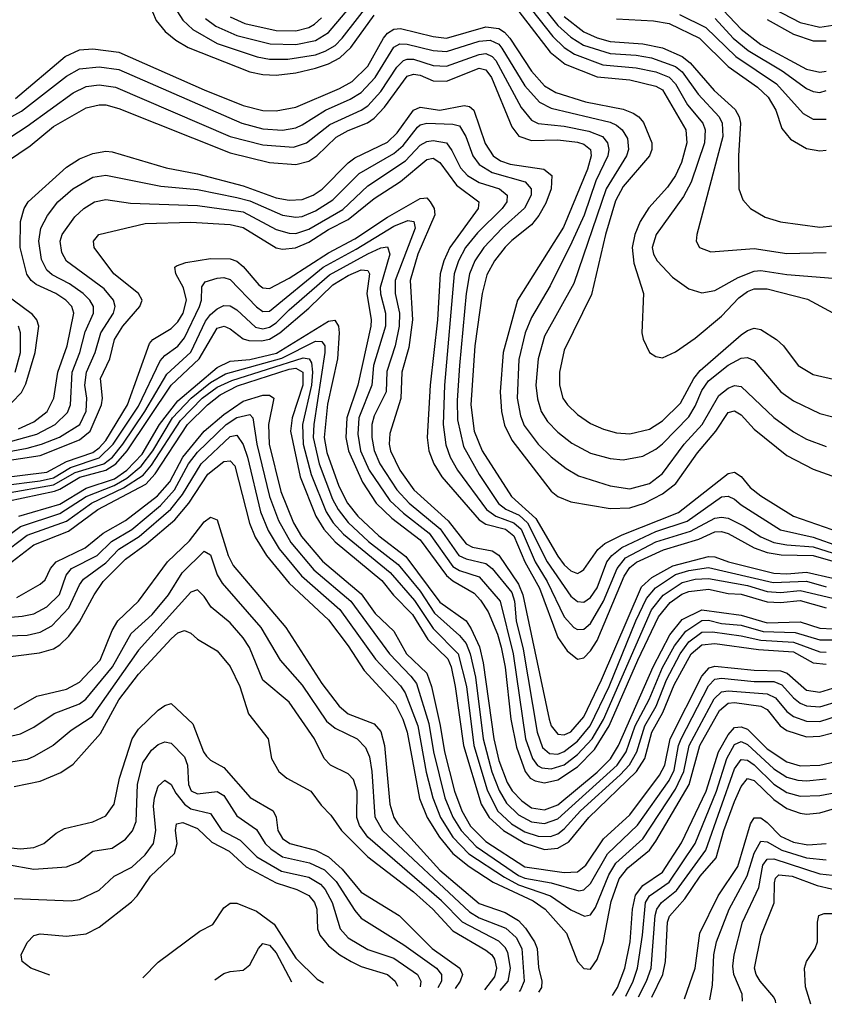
# Model space of a CAD drawing. Header units: inches. Extents: x 501365 to 657855, y 482276 to 547543.
# Tile 803 of 957: x 625947 to 628404, y 483779 to 486786. Entities that reach past the tile are written whole.
import ezdxf

# ---------------------------------------------------------------- set-up
doc = ezdxf.new("R2010")
doc.units = ezdxf.units.IN
doc.header["$MEASUREMENT"] = 0
doc.layers.add('A6428', color=7, linetype='Continuous')

msp = doc.modelspace()

# ---------------------------------------------------------------- linework, layer by layer
at = {"layer": 'A6428', "color": 5}
for points, elevation in [([(626514.3, 486790), (626546.5, 486766.5), (626610, 486738.3), (626712.4, 486712.4), (626790, 486710.5), (626850, 486723), (626890, 486746.9), (626991.4, 486868.6)], 4260), ([(627510, 486870.7), (627590, 486768.8), (627630, 486733.1), (627668.9, 486708.9), (627750, 486682.6), (627830, 486677.9), (627876.8, 486670), (627950, 486642.9), (627970, 486627.1), (628018.7, 486558.7), (628082.9, 486490), (628092.6, 486470), (628093.9, 486430), (628015, 486130), (628012.6, 486110), (628022.6, 486090), (628057.7, 486077.7), (628190, 486087.4), (628290, 486072), (628410, 486075.7)], 4260), ([(626429, 486810), (626445.1, 486785.1), (626476, 486756), (626550, 486714), (626672.6, 486672.6), (626710, 486665.8), (626765.6, 486665.6), (626850, 486679.4), (626879.7, 486690), (626910, 486707.8), (626932.2, 486730), (627018.7, 486841.3)], 4240), ([(627490, 486842.7), (627574.7, 486734.7), (627610, 486701.4), (627641, 486681), (627728.1, 486648.1), (627830, 486639.6), (627890, 486626.5), (627930.6, 486610.6), (627950, 486590), (627986.7, 486526.7), (628033.1, 486470), (628040.3, 486450), (628037.8, 486410), (627997.4, 486290), (627974.2, 486245.8), (627890.9, 486130), (627878.7, 486090), (627882.3, 486070), (627893.6, 486050), (627940.4, 486000.4), (627990, 485963.8), (628030, 485952.3), (628070, 485958.9), (628141.3, 485998.7), (628190, 486018.2), (628210, 486020.5), (628290, 486007.6), (628430, 485996.5)], 4240), ([(626352.4, 486810), (626364.2, 486784.2), (626391.1, 486750), (626423.8, 486723.8), (626461.5, 486701.5), (626650, 486626.8), (626690, 486618.5), (626730, 486616.7), (626790, 486624.1), (626850, 486637.7), (626890, 486651.1), (626925.2, 486670), (626958.6, 486701.4), (627030, 486800.1)], 4220), ([(626590, 486795.1), (626634.8, 486774.8), (626730, 486752.9), (626790, 486752.1), (626830, 486762.4), (626847.6, 486772.4), (626868.4, 486791.6)], 4280), ([(627471.3, 486811.3), (627567.3, 486687.3), (627613.1, 486650), (627710, 486611.7), (627810, 486602.2), (627890, 486582.9), (627910, 486571.8), (627981, 486450), (627984.3, 486410), (627967.5, 486350), (627949.2, 486310), (627925.2, 486274.8), (627868, 486212), (627841.4, 486170), (627825.3, 486130), (627817.5, 486090), (627822.5, 486042.5), (627852.1, 485950), (627847, 485830), (627850.9, 485810.9), (627870.2, 485770.2), (627890, 485757.3), (627910, 485753.7), (627950, 485772), (628010, 485813.4), (628090, 485880.7), (628142.9, 485937.1), (628170, 485956.1), (628190, 485964.2), (628230, 485963.8), (628353, 485933), (628430, 485891.2)], 4220), ([(627610, 486795.6), (627670, 486748.8), (627710, 486730.8), (627750, 486719.3), (627850, 486712.2), (627910, 486700), (627970, 486674.1), (627994.5, 486654.5), (628068.2, 486570), (628131.5, 486511.5), (628144, 486490), (628148.1, 486470), (628142.1, 486370), (628143.5, 486270), (628155.6, 486235.6), (628179, 486210), (628223.1, 486183.1), (628270, 486169), (628390, 486153), (628430, 486156.9)], 4280), ([(627961.7, 486801.7), (628042.5, 486762.5), (628133.6, 486673.6), (628258.3, 486590), (628339.6, 486499.6), (628370, 486482.8), (628410, 486482.8)], 4340), ([(628095.5, 486815.5), (628150, 486757.2), (628210.4, 486710.4), (628350, 486634.7), (628390, 486625.7), (628410, 486629.5)], 4380), ([(628250, 486819.1), (628330, 486777.9), (628390, 486763.5), (628430, 486769.2)], 4440), ([(625934.8, 486545.2), (626086.1, 486673.9), (626130, 486694.2), (626170, 486697), (626250, 486686.8), (626510, 486571.9), (626630, 486523.9), (626690, 486508.6), (626730, 486508), (626790, 486519.6), (626923.8, 486576.2), (626962.1, 486597.9), (627010, 486644.1), (627058.1, 486730), (627070, 486745.3), (627090, 486757.7), (627110, 486759.7), (627210, 486735.1), (627250, 486729.8), (627370, 486764), (627410, 486759.4), (627427.9, 486747.9), (627443.8, 486730), (627510, 486629), (627550, 486584.2), (627584.2, 486564.2), (627675, 486535), (627790, 486512.8), (627820.5, 486500.5), (627837.7, 486490), (627852.4, 486472.4), (627877.5, 486410), (627877.6, 486390), (627870.1, 486370), (627790, 486277.1), (627766.6, 486233.4), (627735.4, 486130), (627693.1, 485946.9), (627610, 485777.2), (627595.8, 485710), (627595.5, 485670), (627606.1, 485630), (627619.8, 485610), (627650, 485580.7), (627690, 485553.2), (627730, 485535.2), (627770, 485524), (627810, 485521.3), (627870, 485536), (627910, 485560.8), (627964.6, 485615.4), (628005.3, 485690), (628025.1, 485714.9), (628150, 485823.5), (628170, 485837.3), (628190, 485843.7), (628210, 485839.9), (628258.5, 485810), (628279.3, 485790), (628324, 485730), (628370, 485702.6), (628444.9, 485684.9)], 4180), ([(627770, 486788.6), (627882.3, 486782.3), (627930, 486774.6), (628022.7, 486730), (628110, 486643.8), (628200.2, 486580.2), (628233, 486550), (628255.7, 486510), (628274, 486454), (628301, 486421), (628350, 486393.2), (628390, 486385.7), (628410, 486387.3)], 4320), ([(628070.6, 486790), (628126.1, 486730), (628171.7, 486691.7), (628275.3, 486630), (628350, 486576.5), (628370, 486566.6), (628390, 486563.7), (628410, 486570.1)], 4360), ([(628230, 486786.6), (628310, 486742.3), (628370, 486721.7), (628410, 486722.1)], 4420), ([(625849.4, 486450.6), (625953, 486507), (626090, 486614.2), (626130, 486636.1), (626190, 486642.6), (626250, 486634), (626625, 486470), (626690, 486453.2), (626750, 486449.2), (626790, 486456.4), (626810, 486465.1), (626881.3, 486510), (626956.4, 486543.6), (626990, 486563.6), (627032.8, 486610), (627090, 486702.5), (627107.9, 486712.1), (627130, 486712), (627210, 486692.2), (627250, 486688.8), (627350, 486720.7), (627384, 486724), (627410, 486711.3), (627419.6, 486699.6), (627490, 486583.9), (627534.1, 486534.1), (627570, 486516.5), (627750, 486473.2), (627770, 486464), (627787.2, 486450), (627802.9, 486422.9), (627806.6, 486390), (627800.5, 486370), (627737.9, 486270), (627639.6, 485980.4), (627550, 485819.4), (627529.8, 485750), (627522.7, 485670), (627527.9, 485627.9), (627539.5, 485590), (627559.3, 485559.3), (627590, 485526.6), (627633.2, 485493.2), (627690, 485462), (627750, 485445.6), (627790, 485442), (627850, 485452.9), (627890, 485474.3), (627910, 485490.4), (627990, 485573.2), (628010, 485606), (628030, 485654.2), (628050, 485683.3), (628110, 485731.3), (628150, 485752.9), (628170, 485754.7), (628190, 485745.6), (628271.4, 485650), (628310, 485622.2), (628390, 485583.3), (628430, 485573.3)], 4160), ([(625866.3, 486393.7), (625970, 486461), (626110, 486563.1), (626150, 486581.8), (626190, 486587.2), (626240, 486580), (626590.1, 486430), (626690, 486404.3), (626782.9, 486397.1), (626823.2, 486410), (626894.3, 486465.7), (626990, 486509.8), (627010, 486523.2), (627050, 486567.2), (627098.6, 486641.4), (627118.8, 486661.2), (627130, 486666.2), (627150, 486665.6), (627210, 486646.2), (627250, 486643.9), (627350, 486680.2), (627370, 486682.8), (627390, 486674.3), (627401.2, 486661.2), (627478.2, 486518.1), (627510, 486479.1), (627530, 486469.5), (627610, 486461.5), (627685.4, 486445.4), (627726.9, 486430), (627742, 486410), (627746, 486390), (627743, 486370), (627706.3, 486293.7), (627670.3, 486189.7), (627632.7, 486107.3), (627567, 485973), (627510, 485877), (627490.6, 485830), (627471.3, 485748.7), (627466.2, 485630), (627476, 485576), (627487.3, 485547.3), (627530, 485490.1), (627570, 485451), (627615.5, 485415.5), (627653.5, 485393.5), (627750, 485362.2), (627810, 485353.6), (627870, 485369.4), (627910, 485400.3), (627976.2, 485490), (628031.1, 485550), (628081.6, 485638.4), (628110, 485660.6), (628130, 485668.8), (628150, 485666.4), (628250, 485571), (628310, 485527.5), (628350, 485504.7), (628410, 485482.9)], 4140), ([(625910, 486354.2), (625978.9, 486401.1), (626050, 486460.1), (626150, 486517), (626190, 486526.7), (626210, 486525.8), (626250, 486514.8), (626590, 486379.9), (626709.9, 486350.1), (626790, 486344), (626830, 486353.9), (626854, 486370), (626913, 486427), (626950, 486447.6), (627009, 486471), (627030, 486485.3), (627061.1, 486518.9), (627130, 486613.5), (627150, 486620), (627170, 486616.8), (627210, 486599.8), (627250, 486598.3), (627350, 486637.8), (627370, 486633.3), (627387.7, 486610), (627450, 486458.6), (627470.9, 486430.9), (627510, 486417), (627590, 486419.1), (627650, 486412.3), (627670, 486406.5), (627690.1, 486390), (627692.6, 486370), (627680.5, 486330), (627607.6, 486152.4), (627467.2, 485930), (627423.4, 485770), (627414.4, 485650), (627418.7, 485590), (627427.4, 485547.4), (627450, 485502.5), (627570, 485346.6), (627590, 485329.7), (627630, 485313.3), (627750, 485293.4), (627810, 485295.7), (627854.8, 485310), (627910, 485338), (627950.5, 485370), (628017.1, 485462.9), (628073.2, 485530), (628110, 485586.4), (628130, 485591.2), (628150, 485579.5), (628190, 485535.7), (628290, 485455.3), (628370, 485413.1), (628470, 485378)], 4120), ([(625943.6, 485536.4), (625990, 485558.2), (626030.9, 485590), (626051.8, 485630), (626063.9, 485710), (626092.6, 485790), (626112.1, 485890), (626106.1, 485910), (626088, 485930), (626057.7, 485950), (625997.5, 485977.5), (625982.1, 485990), (625969.2, 486009.2), (625948.3, 486090), (625949.6, 486170), (625960.7, 486210), (625972.8, 486230), (626090, 486335.6), (626130, 486361.2), (626170, 486377.7), (626210, 486384.7), (626230, 486382.9), (626394, 486334), (626490, 486315.6), (626630, 486278.5), (626730, 486242.7), (626770, 486235.1), (626810, 486236.7), (626843.2, 486250), (626871.1, 486268.9), (626950, 486349.1), (626970, 486364.1), (627070, 486411.9), (627099.5, 486440.5), (627150, 486510.4), (627170, 486519.1), (627230, 486510.3), (627304.3, 486524.3), (627320.9, 486520.9), (627333.5, 486510), (627368.3, 486408.3), (627393.4, 486370), (627415.4, 486355.4), (627444.9, 486344.9), (627547.3, 486330), (627572.3, 486310), (627570, 486270), (627553.6, 486226.4), (627532.2, 486187.8), (627510, 486159.4), (627450, 486112.3), (627430, 486091.1), (627396.7, 486050), (627373.3, 486006.7), (627359.4, 485950), (627336.8, 485790), (627324.6, 485610), (627334.9, 485530), (627359.1, 485470), (627448.6, 485330), (627522.8, 485262.8), (627590, 485147.4), (627610, 485121.1), (627630, 485102.6), (627650, 485095.2), (627659.8, 485100.2), (627670, 485106.8), (627712.1, 485167.9), (627733.7, 485186.3), (627786.6, 485213.4), (627959.1, 485280.9), (628110, 485400.5), (628130, 485404.1), (628150, 485390.7), (628177.9, 485357.9), (628210, 485331.9), (628309.5, 485270), (628450, 485220.6)], 4080), ([(625790, 485462.7), (625999.5, 485520.5), (626055.1, 485550), (626093.2, 485586.8), (626102.1, 485610), (626107, 485710), (626130.6, 485770), (626146.8, 485833.2), (626172.7, 485890), (626172.5, 485910), (626161.7, 485930), (626140.7, 485950), (626099.3, 485979.3), (626046.7, 486006.7), (626030, 486021.3), (626013.5, 486053.5), (626005.5, 486110), (626011.7, 486150), (626031.8, 486188.2), (626063.8, 486230), (626109.9, 486270), (626170, 486305.8), (626210, 486311.9), (626378.2, 486278.2), (626490, 486267.4), (626610, 486243.6), (626650, 486232.6), (626750, 486189.3), (626790, 486183.1), (626810, 486185.1), (626850, 486202.4), (626903.8, 486236.1), (626983.3, 486316.8), (627090, 486377.7), (627117.6, 486402.4), (627161.8, 486458.2), (627170, 486465), (627190, 486469.8), (627270, 486467.2), (627290, 486461.8), (627309.8, 486430), (627330.6, 486370), (627350, 486343.5), (627390, 486319.5), (627490.9, 486290.9), (627509.2, 486270), (627509, 486250), (627489, 486211), (627420.2, 486150), (627364.6, 486090), (627336.8, 486050), (627320.9, 486010), (627310.7, 485950), (627289.6, 485730), (627282.9, 485622.9), (627284.1, 485564.1), (627302.3, 485482.3), (627350, 485396.8), (627408.9, 485309), (627431.6, 485291.6), (627472.6, 485272.6), (627498.2, 485250), (627557.3, 485130), (627630, 485025.3), (627650, 485009.2), (627670, 485007.6), (627690, 485021.6), (627710, 485051.3), (627740.4, 485130), (627755.3, 485150), (627785.3, 485174.7), (627890, 485222.9), (627984.8, 485255.2), (628090, 485329.4), (628110, 485331), (628130, 485321.7), (628150, 485304.4), (628270, 485228.1), (628370, 485205.7), (628450, 485176.9)], 4060), ([(625870, 485459.3), (625970, 485477.6), (626013.9, 485490), (626068.7, 485511.3), (626131, 485550), (626150.2, 485590.2), (626151.7, 485630), (626146.1, 485670), (626151.4, 485710), (626177.2, 485770), (626195.1, 485830), (626233.6, 485890), (626238.4, 485910), (626233.3, 485930), (626204.6, 485964.6), (626090, 486048.6), (626075.7, 486075.7), (626070.3, 486110), (626077.1, 486130), (626115.9, 486184.1), (626143.2, 486210), (626176, 486230), (626210, 486237.2), (626285.4, 486225.4), (626490, 486218.5), (626630, 486199.1), (626730, 486145.9), (626770, 486134.2), (626790, 486133.7), (626830, 486146.2), (626933.7, 486206.3), (627010, 486279.2), (627124.9, 486355.1), (627170, 486403.3), (627190, 486414.5), (627210, 486417.5), (627250.5, 486410), (627267.1, 486387.1), (627293.4, 486333.4), (627314.2, 486310), (627350, 486288.9), (627411.9, 486270), (627435.5, 486250), (627434.6, 486230), (627420.8, 486210), (627345.2, 486134.8), (627308.1, 486090), (627286.8, 486050), (627273.7, 486010), (627244.2, 485670), (627240.7, 485550), (627248.3, 485488.3), (627262.1, 485450), (627283.8, 485410), (627373, 485290), (627400.9, 485270), (627455.9, 485250), (627478.6, 485230), (627521.6, 485130), (627558, 485070), (627610, 484962.5), (627639.5, 484930), (627650, 484923.8), (627670, 484924.8), (627690, 484942.3), (627730, 485010.8), (627771.5, 485110), (627797.1, 485142.9), (627890, 485191.2), (627995.5, 485224.5), (628070, 485263.7), (628090, 485266.9), (628110, 485263.4), (628159.3, 485239.3), (628210, 485206.8), (628250.1, 485190), (628290, 485182), (628370, 485176.1), (628450, 485151.1)], 4040), ([(625890, 485437.2), (626010, 485455.2), (626130, 485503.6), (626162.4, 485530), (626197.1, 485610), (626199.5, 485630), (626194.2, 485690), (626222.2, 485750), (626236.5, 485810), (626261.7, 485850), (626313.7, 485910), (626320.7, 485930), (626309.9, 485950), (626234.2, 486010), (626174.7, 486090), (626172.2, 486110), (626188.7, 486130), (626330, 486163.8), (626470, 486168.1), (626590, 486160.7), (626630, 486151.6), (626730, 486089.5), (626750, 486085.2), (626789.3, 486089.3), (626830, 486107.1), (626890, 486145.1), (626950, 486175.8), (627030, 486240.4), (627110, 486292.4), (627190, 486358.8), (627210, 486363.1), (627230, 486350.5), (627280.9, 486280.9), (627349.5, 486230), (627347.1, 486210), (627260.6, 486090), (627241.9, 486050), (627230.9, 486010), (627222.6, 485870), (627201, 485670), (627191.4, 485510), (627196.2, 485470), (627211.3, 485430), (627235.7, 485390), (627350, 485258.5), (627370, 485245.5), (627430.7, 485230.7), (627455.9, 485210), (627489.9, 485130), (627534.1, 485050), (627590, 484899.8), (627618.4, 484858.4), (627650, 484832.9), (627670, 484837.8), (627690, 484858.7), (627710, 484890.5), (627793.2, 485086.8), (627810, 485113), (627831, 485129), (627912.6, 485167.4), (628020.5, 485199.5), (628070, 485221.7), (628090, 485223.5), (628110, 485216.9), (628190, 485173.1), (628230, 485159.4), (628271.9, 485151.9), (628370, 485149.8), (628430, 485132.3)], 4020), ([(625890, 485387.4), (626030, 485404), (626090, 485436.7), (626170, 485464.5), (626190, 485478.7), (626210, 485501.2), (626276.6, 485610), (626343.1, 485796.9), (626353.9, 485810), (626410, 485843.3), (626430, 485863.9), (626446.5, 485890), (626456.8, 485930), (626447.1, 485967.1), (626424.1, 486010), (626420.6, 486030), (626425.6, 486034.4), (626454.9, 486045.1), (626530, 486056.5), (626590, 486055.9), (626610, 486048.5), (626630, 486032.6), (626676.9, 485976.9), (626690, 485967.3), (626710, 485965.3), (626770, 485996.5), (626890, 486074.6), (626970, 486116.6), (627070, 486183), (627170, 486240.4), (627181.6, 486241.6), (627190, 486242.3), (627200.7, 486230), (627212.4, 486210), (627215.1, 486190), (627163.3, 486070), (627139.8, 485990), (627146.5, 485870), (627135.1, 485784.9), (627114.1, 485710), (627110.6, 485629.4), (627077.3, 485522.7), (627074.9, 485490), (627079.1, 485470), (627107.4, 485410), (627150.6, 485350), (627255.7, 485255.7), (627310, 485185.7), (627330, 485175.2), (627390, 485164.1), (627410, 485150.9), (627470, 485062.3), (627483.8, 485030), (627563.7, 484650), (627570.4, 484630), (627590, 484604.5), (627610, 484602.2), (627630, 484611.2), (627670, 484657), (627723.8, 484770), (627845.7, 485054.3), (627877.5, 485082.5), (627942, 485118), (628050, 485146.3), (628070, 485145.6), (628111.4, 485130), (628250, 485096.2), (628290, 485093.6), (628350, 485099.3), (628430, 485080.9)], 3980), ([(625896.4, 485363.6), (626010, 485377.8), (626050, 485387.2), (626101.9, 485418.1), (626190, 485448.5), (626232.5, 485490), (626310, 485605.9), (626375.8, 485744.2), (626390, 485761), (626430, 485789.1), (626450, 485815.1), (626496.5, 485910), (626501.9, 485930), (626503.1, 485970), (626514, 485986), (626550, 485997.3), (626570, 485998.8), (626590, 485992.3), (626670, 485909.7), (626690, 485895.1), (626710, 485895.8), (626873.4, 486030), (626975, 486085), (627090, 486155.3), (627132.6, 486172.6), (627150.3, 486170.3), (627154.4, 486150), (627094, 485990), (627094, 485950), (627106.7, 485890), (627105.4, 485850), (627093.7, 485790), (627067.8, 485712.2), (627065.9, 485650), (627030, 485576.1), (627022.3, 485550), (627021.9, 485510), (627030, 485470.2), (627046.8, 485430), (627098.9, 485350), (627136.9, 485310), (627231.1, 485231.1), (627287.6, 485150), (627310, 485139.5), (627370, 485125.7), (627390.1, 485110), (627450, 485037.1), (627457.7, 485010), (627463.4, 484950), (627484.2, 484864.2), (627526.9, 484610), (627543.8, 484563.8), (627565.3, 484545.3), (627590, 484543.5), (627610, 484551.2), (627650, 484582.8), (627689.4, 484630), (627747.3, 484750), (627828.2, 484950), (627861.6, 485018.4), (627889, 485051), (627950, 485091.9), (627990, 485104.3), (628050, 485113.4), (628247.6, 485067.6), (628350, 485071), (628410, 485054.2)], 3960), ([(625901.1, 485338.9), (626050, 485365.9), (626116.8, 485403.2), (626203.7, 485430), (626230.1, 485450), (626261.7, 485490), (626329.3, 485590), (626396.7, 485703.3), (626469.3, 485770.7), (626514.8, 485865.2), (626530, 485886.2), (626550, 485903), (626570, 485913.1), (626590, 485912.7), (626610, 485900.1), (626667.1, 485847.1), (626690, 485842), (626710, 485847.3), (626730, 485860.6), (626770, 485900.6), (626892.9, 486007), (627010, 486070.9), (627050, 486089.4), (627070, 486092.3), (627077.3, 486070), (627048.1, 485968.1), (627048.8, 485948.8), (627064.5, 485890), (627064.2, 485850), (627027.1, 485730), (627022.6, 485670), (626982.5, 485570), (626979.3, 485520.7), (626988.3, 485470), (627014, 485410), (627077.7, 485317.7), (627119, 485279), (627197.7, 485217.7), (627270, 485116), (627290, 485104.1), (627350, 485084.2), (627413.9, 485010), (627454.4, 484850), (627492.1, 484590), (627512.5, 484530), (627528.7, 484508.7), (627541.8, 484501.8), (627570, 484498), (627610, 484510.8), (627650, 484542.1), (627694.9, 484590), (627730, 484648.9), (627876.3, 484983.6), (627911.6, 485028.4), (627970, 485067.3), (628010, 485077.4), (628050, 485079.7), (628170, 485057.9), (628230, 485040), (628270, 485036.6), (628330, 485042.8), (628430, 485019.5)], 3940), ([(625910, 485315.7), (626053.3, 485346.7), (626070, 485352.5), (626130.6, 485389.4), (626210.2, 485410), (626241.2, 485430), (626274.9, 485470), (626410.1, 485669.9), (626495.4, 485750), (626550, 485843.8), (626571.1, 485850), (626590, 485842.1), (626630, 485811.5), (626646.4, 485806.5), (626685.1, 485805.1), (626710, 485811), (626741, 485830), (626830, 485905.6), (626903.2, 485976.8), (626950, 486005), (626990, 486022.5), (627010, 486020.1), (627014.9, 486010), (627006.9, 485950), (627020.4, 485870), (627019.3, 485850), (626979.4, 485670), (626946.4, 485570), (626943.1, 485510), (626950.9, 485470), (626994, 485374), (627035.9, 485310), (627083.6, 485263.6), (627170, 485198), (627250, 485089.1), (627270, 485072.1), (627334.5, 485034.5), (627353.9, 485013.9), (627377.5, 484977.5), (627406.1, 484910), (627417.7, 484870), (627429.2, 484809.2), (627447, 484650), (627464.4, 484564.4), (627490.6, 484490.6), (627505.7, 484470), (627521.4, 484461.4), (627550, 484455.8), (627590, 484464.7), (627650, 484504.8), (627702.6, 484557.4), (627747.5, 484630), (627834.2, 484830), (627897.7, 484962.3), (627933.7, 485006.3), (627968.6, 485031.4), (627990, 485039.8), (628050, 485047.3), (628110, 485034.2), (628150, 485031.4), (628230, 485008.6), (628270, 485006.6), (628330, 485012.9), (628410, 484989.7)], 3920), ([(625922.9, 485617.1), (625952.6, 485647.4), (625966.2, 485673.8), (625994, 485770), (626005.1, 485850), (625999.4, 485870), (625985.8, 485885.8), (625899.9, 485950)], 4120), ([(625944.6, 485270), (626070, 485306.9), (626150, 485355.9), (626236.4, 485383.6), (626274.8, 485410), (626320.8, 485459.2), (626374.2, 485550), (626430, 485622.1), (626550, 485724.4), (626590, 485742.9), (626650, 485748), (626731.8, 485768.2), (626890, 485865.1), (626909, 485869), (626920.2, 485850), (626922.2, 485830), (626917.3, 485750), (626887.5, 485612.5), (626876.7, 485510), (626884.8, 485464.8), (626922.1, 485362.1), (626948.2, 485310), (626979.5, 485270), (627043.4, 485210), (627126.6, 485146.6), (627230, 485007.5), (627310, 484950.6), (627326.2, 484926.2), (627350.7, 484870.7), (627362.3, 484822.3), (627394.5, 484590), (627410, 484523.3), (627436.1, 484456.1), (627450.7, 484430.7), (627480.3, 484400.3), (627510, 484379.6), (627550, 484372.6), (627590, 484388.6), (627710, 484488.2), (627750.9, 484529), (627776, 484570), (627881.3, 484810), (627932.6, 484907.4), (627970, 484954.3), (628030, 484983.6), (628150, 484968), (628230, 484944.6), (628330, 484947.4), (628390, 484928), (628430, 484925.4)], 3880), ([(625933.5, 485710), (625949.3, 485770), (625950, 485829.9), (625943.9, 485850)], 4140), ([(625887.7, 485192.3), (625950, 485238.5), (626070, 485278), (626150, 485330.2), (626236, 485364), (626274.2, 485385.8), (626317.6, 485422.4), (626354.2, 485470), (626414, 485570), (626470.8, 485630), (626530, 485678.6), (626575.2, 485704.8), (626747.7, 485752.3), (626850, 485804.4), (626870, 485803.5), (626878.5, 485790), (626879, 485770), (626845.8, 485550), (626843.5, 485510), (626861.3, 485430), (626902.1, 485322.1), (626919.1, 485290), (626950.3, 485250.3), (627012.6, 485192.6), (627102.7, 485122.7), (627170, 485040.6), (627214, 484974), (627290, 484905.1), (627310, 484880.8), (627322.4, 484850), (627338.5, 484778.5), (627361.9, 484590), (627389.2, 484489.2), (627411.7, 484431.7), (627433.8, 484393.8), (627470, 484357.9), (627510, 484336.1), (627550, 484330.9), (627590, 484345.7), (627771.3, 484510), (627798.9, 484550), (627826.8, 484630), (627869.5, 484710), (627910, 484807.5), (627946.2, 484873.8), (627980.9, 484919.1), (628030, 484951.8), (628050, 484952.8), (628090, 484941.9), (628150, 484936.6), (628217.4, 484917.4), (628315, 484915), (628390, 484892.6), (628430, 484892.2)], 3860), ([(625890, 485151.3), (625970, 485212.1), (626090, 485254.7), (626166.1, 485310), (626263.8, 485356.2), (626324.6, 485395.4), (626350, 485425.7), (626437.8, 485562.2), (626504.6, 485630), (626550, 485664.1), (626595.3, 485684.7), (626813.2, 485753.2), (626830.8, 485750.8), (626837.8, 485737.8), (626841.4, 485710), (626837.9, 485670), (626810.4, 485550), (626812.8, 485490), (626837, 485397), (626883, 485283), (626903.9, 485250), (626935.5, 485215.5), (627078.3, 485098.3), (627152.5, 485012.5), (627210, 484927.2), (627286.2, 484850), (627311, 484750), (627333.9, 484570), (627374.6, 484434.6), (627405.8, 484370), (627449.2, 484330), (627490, 484306.3), (627530, 484292.9), (627568.1, 484291.9), (627590, 484299.9), (627610, 484314.8), (627659.6, 484370), (627780.4, 484479.6), (627809.1, 484510.9), (627831.2, 484550), (627855.6, 484630), (627890.2, 484689.8), (627922.5, 484770), (627964.3, 484850), (627990, 484886.1), (628030, 484915.3), (628063.1, 484916.9), (628150, 484904.7), (628210, 484891), (628310, 484885.2), (628390, 484855.5), (628410, 484854.5)], 3840), ([(625870, 485091), (625990, 485182.9), (626096.2, 485223.7), (626185.6, 485290), (626331.9, 485368.1), (626361.1, 485398.9), (626459.5, 485550), (626520.3, 485610), (626559.8, 485640.2), (626612.3, 485667.7), (626770, 485718.6), (626790, 485722.4), (626812, 485710), (626812, 485670), (626778.8, 485570), (626774.3, 485530), (626803.6, 485390), (626851, 485270), (626875.7, 485230), (626910, 485192), (627053.1, 485073.1), (627088.2, 485028.2), (627146.1, 484970), (627193.8, 484893.8), (627254.3, 484834.3), (627264.6, 484810), (627276.6, 484750), (627302.2, 484570), (627355.8, 484390), (627380.2, 484350), (627424.7, 484310), (627490, 484271.1), (627550, 484252.3), (627590, 484256.1), (627624.4, 484275.6), (627685.4, 484350), (627830.9, 484490), (627855.9, 484530), (627877.2, 484610), (627911.2, 484670), (627945.5, 484754.5), (627997.9, 484850), (628030, 484877.3), (628070, 484881.3), (628203.2, 484863.2), (628310, 484855.4), (628370, 484821.8), (628410, 484817.6)], 3820), ([(625938.7, 485021.3), (626010, 485062.3), (626024.5, 485075.5), (626041.7, 485110), (626058.1, 485130), (626146.9, 485173.1), (626201.9, 485218.1), (626270, 485257), (626368.4, 485331.6), (626405.6, 485374.4), (626445.3, 485450), (626510, 485529.6), (626570, 485580.2), (626630, 485621), (626690, 485639.9), (626710, 485639.5), (626722.8, 485630), (626706.6, 485550), (626709.3, 485490), (626745, 485345), (626783.4, 485250), (626807.5, 485207.5), (626872.1, 485132.1), (626990, 485032.6), (627032.5, 484972.4), (627090, 484919), (627127.9, 484850), (627190.3, 484790), (627204.5, 484750), (627231.1, 484631.1), (627243.9, 484550), (627274.5, 484430), (627296.8, 484370), (627323.6, 484323.6), (627370, 484276.5), (627490, 484198.8), (627610, 484181.4), (627650, 484183.5), (627676, 484204), (627730, 484285), (627810, 484357.8), (627901.3, 484478.7), (627916.9, 484510), (627933.4, 484590), (628030, 484781.1), (628052.9, 484807.1), (628070, 484811.9), (628190, 484799.3), (628270, 484798), (628291, 484790), (628350, 484738.3), (628390, 484732), (628470, 484757)], 3780), ([(625850, 484955.2), (625955.1, 484964.9), (625990, 484971.8), (626030, 484993.3), (626068.8, 485031.2), (626089.2, 485090), (626105.3, 485110), (626183.4, 485150), (626227.3, 485192.7), (626290, 485229.3), (626377.2, 485302.8), (626419.6, 485350), (626462.5, 485430), (626490, 485465.6), (626577.9, 485550), (626610, 485571.2), (626650, 485580.6), (626658.7, 485570), (626671, 485490), (626710.3, 485330.3), (626737.2, 485257.2), (626774.9, 485190), (626845.7, 485105.7), (626958.5, 485010), (627076.2, 484850), (627141.7, 484781.7), (627158.5, 484758.5), (627196.5, 484636.5), (627211.2, 484550), (627245.5, 484410), (627270.1, 484350.2), (627294.9, 484310), (627341, 484261), (627470, 484172.3), (627490, 484164.6), (627570.5, 484150.5), (627654.3, 484125.7), (627670, 484128.9), (627690, 484147.6), (627741.7, 484238.3), (627834, 484326), (627930, 484462.3), (627945.3, 484494.7), (627958.6, 484570), (627966.7, 484590), (628050, 484752), (628070, 484772), (628090, 484775.1), (628190, 484764.9), (628250, 484765.2), (628274.7, 484754.7), (628310, 484714.9), (628330, 484699.1), (628350, 484690.5), (628390, 484687.4), (628450, 484706.1)], 3760), ([(625850, 484902.1), (625970, 484907), (626010, 484915.6), (626045.4, 484934.6), (626097.6, 484990), (626130, 485060.7), (626142.2, 485077.8), (626210, 485127.6), (626250, 485168.9), (626312.2, 485207.8), (626408.4, 485291.6), (626444.1, 485335.9), (626500.9, 485430), (626590, 485513.2), (626610, 485517.2), (626630, 485488.4), (626643, 485450), (626682.7, 485282.7), (626705.9, 485225.9), (626739.5, 485170), (626807.7, 485087.7), (626924.7, 484984.7), (627033.4, 484833.4), (627110, 484751.5), (627124, 484730), (627162.5, 484630), (627188.4, 484488.5), (627208.2, 484410), (627232.2, 484350), (627269.6, 484290), (627319.1, 484239.1), (627427.7, 484167.7), (627470, 484144.1), (627567.5, 484110), (627630, 484067.3), (627671.7, 484048.3), (627690, 484052.4), (627704.9, 484075.1), (627745.6, 484174.4), (627767, 484210), (627850, 484284.9), (627950, 484435.8), (627975.2, 484490), (627991, 484570), (628067.6, 484712.4), (628090, 484733.9), (628110, 484736.9), (628230, 484727.4), (628255.5, 484715.5), (628290, 484673), (628310, 484657.9), (628350, 484643.9), (628390, 484643.2), (628450, 484662)], 3740), ([(625870, 484835.6), (626007.5, 484852.5), (626050, 484864.9), (626070, 484877), (626096.9, 484903.1), (626130, 484947.2), (626174.2, 485030), (626201.9, 485070), (626270, 485138.8), (626334.7, 485185.3), (626420.9, 485259.1), (626463.7, 485310), (626521.6, 485398.4), (626570, 485437.4), (626590, 485439.4), (626603.6, 485423.6), (626648.6, 485248.6), (626666.1, 485206.1), (626700.3, 485150), (626770, 485065.3), (626890, 484953.4), (626950, 484874), (626998.6, 484798.6), (627094.8, 484694.8), (627117.2, 484650), (627130.2, 484610), (627167.7, 484407.7), (627191.7, 484350), (627228.6, 484290), (627270, 484239.9), (627319.7, 484199.7), (627392.6, 484152.6), (627515.1, 484095.1), (627551.4, 484070), (627616.9, 483996.9), (627650, 483909.4), (627670, 483888), (627690, 483886.3), (627710, 483916.2), (627730, 483971.9), (627753.6, 484093.6), (627778, 484162), (627804.1, 484195.9), (627870, 484249.5), (627890, 484277.6), (627990.9, 484450), (628024, 484570), (628083.8, 484676.2), (628110, 484699.3), (628130, 484701.1), (628210.2, 484690.2), (628230, 484679.4), (628269.5, 484630), (628290, 484615.8), (628350, 484596.5), (628390, 484598.3), (628430, 484608)], 3720), ([(625930, 484680.5), (625999.4, 484720.6), (626090, 484741.6), (626130, 484763.4), (626193.1, 484830), (626230, 484921.1), (626247.3, 484950), (626309.9, 485010), (626398.1, 485130), (626465.4, 485194.6), (626510, 485252.9), (626530, 485267.3), (626550, 485259.2), (626583.6, 485150), (626599.5, 485119.5), (626759.9, 484930), (626870, 484759.1), (626922.4, 484690), (626950, 484666.1), (627030, 484636), (627050, 484612), (627061.1, 484570), (627077.4, 484390), (627089.5, 484350), (627101.9, 484330), (627230, 484188.7), (627350, 484086.6), (627430, 484059.4), (627470, 484035), (627492, 484012), (627519.4, 483970), (627526.8, 483950), (627531.6, 483891.6), (627541.7, 483850), (627540.4, 483830), (627531.7, 483816)], 3680), ([(625910, 484596.3), (625950, 484605.3), (625990, 484625.5), (626052.9, 484667.1), (626130, 484696.6), (626149.2, 484710.8), (626230.2, 484809.8), (626287.9, 484912.1), (626351.8, 484970), (626401.2, 485030), (626442.9, 485097.1), (626510, 485163.3), (626530, 485152.1), (626550.3, 485090.3), (626564.9, 485064.9), (626683.8, 484930), (626742.4, 484830), (626810, 484753.6), (626884.2, 484644.2), (626910, 484622.9), (626977.7, 484590), (627003.3, 484563.3), (627014.9, 484534.9), (627022.8, 484490), (627031.4, 484351.4), (627054.9, 484310), (627321.1, 484061.1), (627350, 484043.5), (627431.8, 484011.8), (627462.7, 483982.7), (627480.8, 483950), (627488, 483850), (627476.7, 483823.3), (627472, 483818.6)], 3660), ([(627414.6, 483821.1), (627438.6, 483850), (627445.5, 483890), (627437.5, 483937.5), (627430, 483952.3), (627410, 483972), (627299.5, 484030), (627235.1, 484095.1), (627010, 484290), (626984.9, 484324.9), (626976.9, 484350), (626977.9, 484430), (626966.1, 484466.1), (626950, 484482.8), (626896.1, 484510), (626877.2, 484530), (626847.7, 484590), (626770, 484702.2), (626689.5, 484769.5), (626648.4, 484868.4), (626630, 484898.4), (626590, 484944.1), (626531.8, 484991.8), (626510, 485024.6), (626490, 485044.6), (626470, 485037.7), (626310, 484860.4), (626165, 484655), (626104.7, 484615.3), (626049.2, 484570), (625990, 484536.1), (625970, 484526.7), (625890, 484513.4)], 3640), ([(625930, 484444), (626010, 484460.3), (626072.5, 484487.5), (626110, 484512.5), (626194, 484606), (626250, 484708.9), (626310, 484787.2), (626410, 484895.6), (626430, 484913.5), (626450, 484921), (626470, 484913), (626490, 484893.9), (626550, 484858.6), (626590, 484811), (626619.5, 484750), (626645.8, 484665.8), (626705.4, 484590), (626716.2, 484530), (626738.5, 484490), (626762.6, 484470), (626836.3, 484430), (626867.2, 484387.2), (626897.3, 484357.3), (626930.1, 484310), (627010, 484229.2), (627150, 484122.8), (627208.5, 484070), (627270, 484003.8), (627370, 483944.5), (627389.1, 483930), (627397, 483917), (627403.2, 483890), (627397, 483863), (627366.2, 483823.3)], 3620), ([(625870, 484262.3), (625950, 484254), (625990, 484258.1), (626020.5, 484270), (626058.3, 484301.7), (626083.8, 484316.2), (626170, 484336.8), (626210, 484354.5), (626235.4, 484390), (626251.5, 484470), (626290.6, 484590), (626310, 484619.6), (626370, 484677.8), (626390, 484692.1), (626410, 484698.1), (626475.8, 484635.8), (626507.9, 484550), (626517.1, 484537.1), (626530, 484524.9), (626570, 484502), (626650.9, 484410.9), (626720.7, 484370), (626730.3, 484350.3), (626735, 484310), (626750, 484285.6), (626772.5, 484270), (626850, 484250.3), (626890, 484229.6), (626932, 484192), (626990, 484121.9), (627105.5, 484050), (627206.3, 483950), (627291.4, 483890), (627298.9, 483870), (627292.6, 483850), (627276.6, 483827.2)], 3580), ([(627757.6, 483805.9), (627772.1, 483830), (627794.6, 483890), (627810.9, 483970), (627818.5, 484070), (627827.9, 484112.1), (627850, 484141.7), (627910, 484182.3), (627967.6, 484272.4), (628043.1, 484430), (628081.4, 484550), (628110, 484601.8), (628130, 484624.1), (628150, 484627), (628170, 484619.7), (628230, 484559.4), (628290, 484520), (628330, 484507.3), (628390, 484510), (628490, 484533.3)], 3680), ([(625910, 484206.1), (625990, 484192), (626090, 484198.7), (626127.2, 484212.8), (626170, 484247), (626230, 484256.1), (626270, 484284), (626291.4, 484308.6), (626302.9, 484337.1), (626306.4, 484450), (626323.4, 484516.6), (626350, 484555.2), (626370, 484572.5), (626390, 484581.2), (626410, 484577.1), (626450, 484535), (626459.3, 484510), (626462.2, 484450), (626470.7, 484430.7), (626490, 484421.7), (626550, 484429.3), (626570, 484417), (626610, 484354.7), (626670, 484313.3), (626696.2, 484270), (626713.8, 484253.8), (626750, 484229.8), (626831.7, 484211.7), (626877.7, 484190), (626913.7, 484153.7), (626970, 484065.5), (626990, 484042.4), (627120.5, 483960.5), (627219.5, 483890), (627234.9, 483870), (627234.9, 483850), (627223.9, 483829.6)], 3560), ([(627798, 483804.2), (627820.8, 483850), (627834, 483890), (627848.9, 483990), (627857.7, 484090), (627870, 484110), (627930, 484152.2), (628009.3, 484270), (628074.8, 484430), (628106.9, 484530), (628130, 484572.7), (628150, 484581.7), (628170, 484572.8), (628250, 484498.3), (628290, 484472.8), (628323.3, 484463.3), (628350, 484461.3), (628410, 484468.2)], 3660), ([(627836.8, 483802.4), (627861.4, 483850), (627875.1, 483890), (627887.6, 484050), (627892.6, 484070), (627907.3, 484090), (627952.9, 484127.1), (628042.1, 484250), (628130, 484498.5), (628150, 484526.8), (628170, 484524.9), (628190, 484510.7), (628250, 484451.2), (628290, 484426.2), (628330, 484414.7), (628390, 484416.9), (628510, 484439.7)], 3640), ([(625930, 484102.2), (626104.5, 484095.5), (626130, 484099), (626190, 484127.3), (626235.2, 484170), (626290, 484198.1), (626330, 484235.5), (626355.3, 484270), (626362.5, 484310), (626355.9, 484384.1), (626358.4, 484410), (626370, 484445.8), (626390, 484463.5), (626410, 484450.1), (626423.6, 484423.6), (626450.7, 484390), (626470, 484376), (626530, 484362.2), (626564.1, 484310), (626620.6, 484280.6), (626670.9, 484230), (626746.2, 484186.2), (626830, 484167.4), (626865.9, 484145.9), (626880, 484130), (626900.9, 484090), (626925.6, 484010), (626950, 483982.5), (627010, 483946.2), (627090, 483919.8), (627161.9, 483870), (627172, 483850), (627170, 483832)], 3540), ([(627877.2, 483800.7), (627911.4, 483870), (627918.9, 483910), (627925.7, 484030), (627931.5, 484048.5), (627978.4, 484101.6), (628024.7, 484170), (628073.4, 484226.6), (628097.4, 484310), (628130, 484398.7), (628150, 484444.6), (628170, 484468.9), (628190, 484462.2), (628250, 484404.6), (628290, 484377.5), (628330, 484362.8), (628350, 484360.1), (628390, 484364.4), (628590, 484422.7)], 3620), ([(626038.7, 483868.1), (625981, 483890), (625955, 483910), (625951.3, 483930), (625970, 483968.1), (625990, 483989.4), (626010, 483994.8), (626090, 483986.9), (626150, 483994.6), (626190, 484015.1), (626288.3, 484091.7), (626306, 484110), (626346.2, 484170), (626420, 484240.1), (626427.9, 484270), (626422.4, 484310), (626426.1, 484330), (626445.6, 484334.4), (626490, 484316.5), (626534.3, 484274.3), (626586.7, 484246.7), (626639, 484199), (626730, 484150.5), (626793.8, 484130), (626830, 484111.7), (626847.4, 484090), (626854, 484070), (626856.5, 484010), (626863.5, 483990), (626890, 483957.9), (626924.2, 483930), (626958.8, 483910), (626990, 483895), (627070, 483870.4), (627093.6, 483850), (627100.9, 483835)], 3520), ([(627977.1, 483796.2), (628009.2, 483890), (628023.6, 483996.4), (628080, 484110), (628139.6, 484200.4), (628178.8, 484330), (628190, 484348.7), (628210, 484349), (628230, 484334.6), (628270, 484292.8), (628310, 484274.4), (628353.6, 484266.4), (628410, 484270)], 3580), ([(628054.8, 483792.8), (628062.4, 483837.6), (628067.2, 483930), (628075.3, 483970), (628113.6, 484070), (628168.1, 484171.9), (628190, 484240.6), (628210, 484277.3), (628230, 484275.6), (628274.5, 484250), (628350, 484226.7), (628410, 484220.7)], 3560), ([(628154, 483788.4), (628153, 483810), (628127.8, 483870), (628124.8, 483895.2), (628128.3, 483930), (628154.6, 484030), (628203.7, 484136.3), (628216.3, 484203.7), (628230, 484222.1), (628250, 484223.6), (628390, 484177.2), (628448.1, 484171.9)], 3540), ([(628255.9, 483783.9), (628255.4, 483790), (628250, 483800.5), (628208.4, 483850), (628196.2, 483870), (628191, 483890), (628211.1, 483990), (628251.2, 484088.8), (628252.3, 484150), (628255.5, 484164.5), (628265.2, 484174.8), (628306.2, 484170), (628382.1, 484142.1), (628470, 484122)], 3520), ([(626323.4, 483860), (626370, 483908.1), (626497.7, 484002.3), (626536.8, 484023.2), (626570, 484074.1), (626590, 484088.3), (626610, 484088.1), (626670, 484063.5), (626724, 484024), (626790, 483919.9), (626855.8, 483855.8), (626874.6, 483844.5)], 3480), ([(628363, 483779.1), (628347, 483833), (628343.9, 483890), (628349.7, 483910.3), (628376.6, 483950), (628383.7, 483970), (628382.8, 484030), (628387.6, 484050), (628403.4, 484056.6), (628430, 484056.4)], 3480), ([(626542.8, 483853.9), (626570, 483872.8), (626590, 483879.8), (626630, 483883.5), (626650, 483899.2), (626676.1, 483950), (626690, 483965), (626710, 483960.1), (626730, 483936), (626776.7, 483847.3)], 3460)]:
    msp.add_lwpolyline(points, dxfattribs=dict(at, elevation=elevation))

doc.saveas('drawing.dxf')
